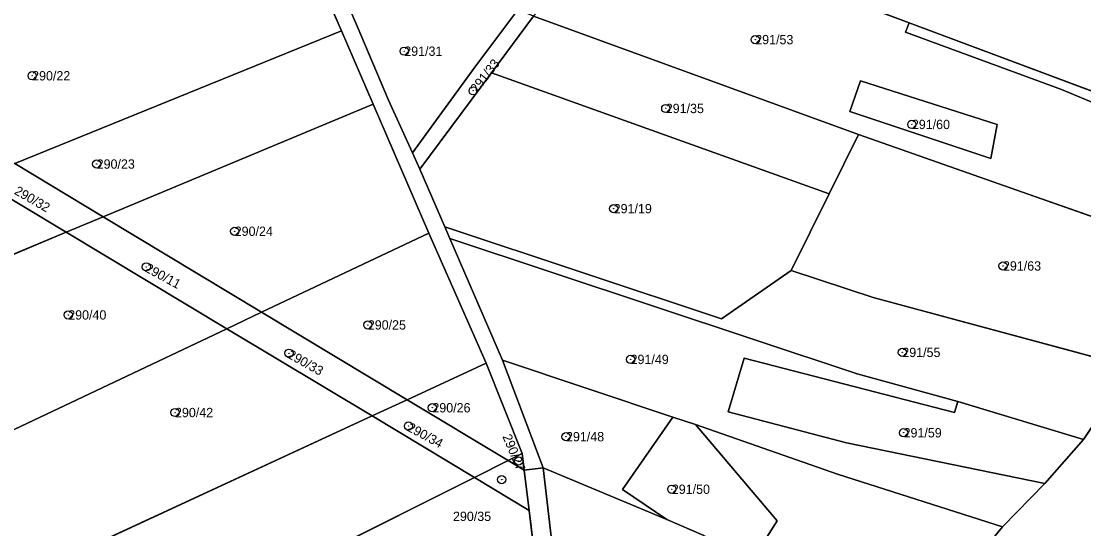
# Model space of a CAD drawing. Extents: x -652854 to -650068, y -1097661 to -1095417.
# Drawn here: x -652268.5 to -652074.7, y -1097537.5 to -1097445 of the extents above; entities that cross this region are included whole.
import ezdxf

# ---------------------------------------------------------------- set-up
doc = ezdxf.new("R2010")
doc.units = 0
for name, color, linetype in [('Definiční body parcel', 7, 'Continuous'), ('Hranice parcel', 7, 'Continuous'), ('Obvody jako plochy', 7, 'Continuous'), ('Parcelní čísla', 7, 'Continuous'), ('Prvky pro prodl_ par_ č_', 7, 'Continuous')]:
    doc.layers.add(name, color=color, linetype=linetype)

msp = doc.modelspace()

# ---------------------------------------------------------------- linework, layer by layer
at = {"layer": 'Definiční body parcel'}
for centre, radius in [((-652134.63, -1097448.32), 0.75), ((-652134.63, -1097448.32), 0.0327), ((-652198.63, -1097450.43), 0.75), ((-652198.63, -1097450.43), 0.0327), ((-652266.48, -1097454.91), 0.75), ((-652266.48, -1097454.91), 0.0327), ((-652186.07, -1097457.65), 0.75), ((-652186.07, -1097457.65), 0.0327), ((-652150.94, -1097460.87), 0.75), ((-652150.94, -1097460.87), 0.0327), ((-652106.07, -1097463.78), 0.75), ((-652106.07, -1097463.78), 0.0327), ((-652254.71, -1097471), 0.75), ((-652254.71, -1097471), 0.0327), ((-652160.44, -1097479.13), 0.75), ((-652160.44, -1097479.13), 0.0327), ((-652229.54, -1097483.25), 0.75), ((-652229.54, -1097483.25), 0.0327), ((-652245.67, -1097489.74), 0.75), ((-652245.67, -1097489.74), 0.0327), ((-652089.46, -1097489.57), 0.75), ((-652089.46, -1097489.57), 0.0327), ((-652259.9, -1097498.5), 0.75), ((-652259.9, -1097498.5), 0.0327), ((-652205.27, -1097500.32), 0.75), ((-652205.27, -1097500.32), 0.0327), ((-652219.65, -1097505.48), 0.75), ((-652219.65, -1097505.48), 0.0327), ((-652107.81, -1097505.33), 0.75), ((-652107.81, -1097505.33), 0.0327), ((-652157.36, -1097506.61), 0.75), ((-652157.36, -1097506.61), 0.0327), ((-652193.5, -1097515.42), 0.75), ((-652240.43, -1097516.29), 0.75), ((-652240.43, -1097516.29), 0.0327), ((-652193.5, -1097515.42), 0.0327), ((-652197.86, -1097518.76), 0.75), ((-652197.86, -1097518.76), 0.0327), ((-652169.13, -1097520.69), 0.75), ((-652169.13, -1097520.69), 0.0327), ((-652107.58, -1097519.98), 0.75), ((-652107.58, -1097519.98), 0.0327), ((-652177.77, -1097525.12), 0.75), ((-652177.77, -1097525.12), 0.0327), ((-652180.87, -1097528.52), 0.75), ((-652180.87, -1097528.52), 0.0327), ((-652149.84, -1097530.27), 0.75), ((-652149.84, -1097530.27), 0.0327)]:
    msp.add_circle(centre, radius, dxfattribs=at)
at = {"layer": 'Hranice parcel'}
for p, q in [((-652210.1, -1097446.71), (-652221.07, -1097421.33)), ((-652160.83, -1097424.93), (-652106.55, -1097445.28)), ((-652207.22, -1097445.87), (-652214.19, -1097429.7)), ((-652177.91, -1097442.92), (-652185.74, -1097453.36)), ((-652182.74, -1097454.35), (-652175.06, -1097444.02)), ((-652175.06, -1097444.02), (-652115.83, -1097465.64)), ((-652107.21, -1097446.96), (-652106.55, -1097445.28)), ((-652106.55, -1097445.28), (-652028.78, -1097474.32)), ((-652269.65, -1097470.92), (-652210.1, -1097446.71)), ((-652204.29, -1097460.1), (-652210.1, -1097446.71)), ((-652201.49, -1097459.38), (-652207.22, -1097445.87)), ((-652078.81, -1097457.44), (-652107.21, -1097446.96)), ((-652185.74, -1097453.36), (-652197.11, -1097468.94)), ((-652195.81, -1097471.93), (-652182.74, -1097454.35)), ((-652182.74, -1097454.35), (-652121.15, -1097476.45)), ((-652115.43, -1097455.81), (-652117.37, -1097461.4)), ((-652090.53, -1097463.8), (-652115.43, -1097455.81)), ((-652061.98, -1097464.42), (-652078.81, -1097457.44)), ((-652253.52, -1097480.63), (-652204.29, -1097460.1)), ((-652194.14, -1097483.57), (-652204.29, -1097460.1)), ((-652197.11, -1097468.94), (-652201.49, -1097459.38)), ((-652117.37, -1097461.4), (-652091.69, -1097470.01)), ((-652091.69, -1097470.01), (-652090.53, -1097463.8)), ((-652121.15, -1097476.45), (-652115.83, -1097465.64)), ((-652115.83, -1097465.64), (-652067.03, -1097482.73)), ((-652195.81, -1097471.93), (-652197.11, -1097468.94)), ((-652253.52, -1097480.63), (-652269.65, -1097470.92)), ((-652191.22, -1097482.47), (-652195.81, -1097471.93)), ((-652276.48, -1097473.69), (-652260.25, -1097483.44)), ((-652121.15, -1097476.45), (-652128.08, -1097490.43)), ((-652260.25, -1097483.44), (-652253.52, -1097480.63)), ((-652224.65, -1097498), (-652253.52, -1097480.63)), ((-652302.62, -1097501.1), (-652260.25, -1097483.44)), ((-652260.25, -1097483.44), (-652231, -1097501.01)), ((-652224.65, -1097498), (-652194.14, -1097483.57)), ((-652183.72, -1097507.32), (-652194.14, -1097483.57)), ((-652190.29, -1097484.59), (-652191.22, -1097482.47)), ((-652140.77, -1097499.2), (-652191.22, -1097482.47)), ((-652180.69, -1097506.75), (-652190.29, -1097484.59)), ((-652116.05, -1097509.21), (-652190.29, -1097484.59)), ((-652128.08, -1097490.43), (-652140.77, -1097499.2)), ((-652128.08, -1097490.43), (-652113.13, -1097495.32)), ((-652113.13, -1097495.32), (-652065.98, -1097508.03)), ((-652231, -1097501.01), (-652224.65, -1097498)), ((-652198.11, -1097513.97), (-652224.65, -1097498)), ((-652291.42, -1097529.59), (-652231, -1097501.01)), ((-652231, -1097501.01), (-652204.5, -1097516.92)), ((-652198.11, -1097513.97), (-652183.72, -1097507.32)), ((-652177.14, -1097523.78), (-652183.72, -1097507.32)), ((-652149.63, -1097517.12), (-652180.69, -1097506.75)), ((-652173.3, -1097526.39), (-652180.69, -1097506.75)), ((-652136.63, -1097506.38), (-652139.55, -1097516.19)), ((-652098.3, -1097516.28), (-652136.63, -1097506.38)), ((-652116.05, -1097509.21), (-652097.68, -1097514.25)), ((-652065.98, -1097508.03), (-652074.75, -1097521.21)), ((-652204.5, -1097516.92), (-652198.11, -1097513.97)), ((-652179.69, -1097525.05), (-652198.11, -1097513.97)), ((-652097.68, -1097514.25), (-652098.3, -1097516.28)), ((-652097.68, -1097514.25), (-652074.75, -1097521.21)), ((-652279.94, -1097551.79), (-652204.5, -1097516.92)), ((-652204.5, -1097516.92), (-652185.84, -1097528.13)), ((-652149.63, -1097517.12), (-652158.81, -1097530.29)), ((-652145.51, -1097518.48), (-652149.63, -1097517.12)), ((-652139.55, -1097516.19), (-652118, -1097521.84)), ((-652119.6, -1097527.55), (-652145.51, -1097518.48)), ((-652130.63, -1097536.04), (-652145.51, -1097518.48)), ((-652118, -1097521.84), (-652081.84, -1097529.25)), ((-652074.75, -1097521.21), (-652081.84, -1097529.25)), ((-652179.69, -1097525.05), (-652177.14, -1097523.78)), ((-652176.77, -1097526.81), (-652177.14, -1097523.78)), ((-652185.84, -1097528.13), (-652179.69, -1097525.05)), ((-652176.77, -1097526.81), (-652179.69, -1097525.05)), ((-652176.77, -1097526.81), (-652173.3, -1097526.39)), ((-652175.87, -1097534.12), (-652176.77, -1097526.81)), ((-652170.6, -1097549.34), (-652173.3, -1097526.39)), ((-652173.3, -1097526.39), (-652150.74, -1097535.77)), ((-652263.63, -1097567.04), (-652185.84, -1097528.13)), ((-652185.84, -1097528.13), (-652175.87, -1097534.12)), ((-652089.55, -1097537.12), (-652119.6, -1097527.55)), ((-652158.81, -1097530.29), (-652150.74, -1097535.77)), ((-652081.84, -1097529.25), (-652089.55, -1097537.12)), ((-652174.04, -1097549.02), (-652175.87, -1097534.12)), ((-652150.74, -1097535.77), (-652144.02, -1097538.72)), ((-652134.69, -1097542.44), (-652130.63, -1097536.04)), ((-652089.55, -1097537.12), (-652093.22, -1097541.53))]:
    msp.add_line(p, q, dxfattribs=at)
at = {"layer": 'Obvody jako plochy'}
for points in [[(-652148.4, -1097407.95), (-652154.03, -1097415.77), (-652160.83, -1097424.93), (-652106.55, -1097445.28), (-652028.78, -1097474.32), (-652035.72, -1097459.13), (-652036.05, -1097455.07), (-652035.95, -1097449.29), (-652094.76, -1097427.52), (-652116.15, -1097420.22)], [(-652210.1, -1097446.71), (-652221.07, -1097421.33), (-652297.53, -1097454.14), (-652269.65, -1097470.92)], [(-652175.06, -1097444.02), (-652115.83, -1097465.64), (-652067.03, -1097482.73), (-652061.98, -1097464.42), (-652078.81, -1097457.44), (-652107.21, -1097446.96), (-652106.55, -1097445.28), (-652160.83, -1097424.93)], [(-652197.11, -1097468.94), (-652185.74, -1097453.36), (-652177.91, -1097442.92), (-652214.19, -1097429.7), (-652207.22, -1097445.87), (-652201.49, -1097459.38)], [(-652195.81, -1097471.93), (-652182.74, -1097454.35), (-652175.06, -1097444.02), (-652177.91, -1097442.92), (-652185.74, -1097453.36), (-652197.11, -1097468.94)], [(-652121.15, -1097476.45), (-652115.83, -1097465.64), (-652175.06, -1097444.02), (-652182.74, -1097454.35)], [(-652028.58, -1097475.6), (-652028.78, -1097474.32), (-652106.55, -1097445.28), (-652107.21, -1097446.96), (-652078.81, -1097457.44), (-652061.98, -1097464.42), (-652067.03, -1097482.73), (-652041.68, -1097491.07)], [(-652204.29, -1097460.1), (-652210.1, -1097446.71), (-652269.65, -1097470.92), (-652253.52, -1097480.63)], [(-652121.15, -1097476.45), (-652182.74, -1097454.35), (-652195.81, -1097471.93), (-652191.22, -1097482.47), (-652140.77, -1097499.2), (-652128.08, -1097490.43)], [(-652090.53, -1097463.8), (-652091.69, -1097470.01), (-652117.37, -1097461.4), (-652115.43, -1097455.81)], [(-652090.53, -1097463.8), (-652115.43, -1097455.81), (-652117.37, -1097461.4), (-652091.69, -1097470.01)], [(-652194.14, -1097483.57), (-652204.29, -1097460.1), (-652253.52, -1097480.63), (-652224.65, -1097498)], [(-652121.15, -1097476.45), (-652128.08, -1097490.43), (-652113.13, -1097495.32), (-652065.98, -1097508.03), (-652060.34, -1097499.52), (-652054.38, -1097506.4), (-652048.47, -1097499.57), (-652041.68, -1097491.07), (-652067.03, -1097482.73), (-652115.83, -1097465.64)], [(-652253.52, -1097480.63), (-652269.65, -1097470.92), (-652276.48, -1097473.69), (-652260.25, -1097483.44)], [(-652276.48, -1097473.69), (-652308.48, -1097486.7), (-652302.62, -1097501.1), (-652260.25, -1097483.44)], [(-652224.65, -1097498), (-652253.52, -1097480.63), (-652260.25, -1097483.44), (-652231, -1097501.01)], [(-652260.25, -1097483.44), (-652302.62, -1097501.1), (-652293.53, -1097523.16), (-652291.42, -1097529.59), (-652231, -1097501.01)], [(-652183.72, -1097507.32), (-652194.14, -1097483.57), (-652224.65, -1097498), (-652198.11, -1097513.97)], [(-652190.29, -1097484.59), (-652116.05, -1097509.21), (-652097.68, -1097514.25), (-652074.75, -1097521.21), (-652065.98, -1097508.03), (-652113.13, -1097495.32), (-652128.08, -1097490.43), (-652140.77, -1097499.2), (-652191.22, -1097482.47)], [(-652180.69, -1097506.75), (-652149.63, -1097517.12), (-652145.51, -1097518.48), (-652119.6, -1097527.55), (-652089.55, -1097537.12), (-652081.84, -1097529.25), (-652118, -1097521.84), (-652139.55, -1097516.19), (-652136.63, -1097506.38), (-652098.3, -1097516.28), (-652097.68, -1097514.25), (-652116.05, -1097509.21), (-652190.29, -1097484.59)], [(-652198.11, -1097513.97), (-652224.65, -1097498), (-652231, -1097501.01), (-652204.5, -1097516.92)], [(-652110.43, -1097623.16), (-652092.81, -1097615.42), (-652074.54, -1097595.34), (-652054.54, -1097594.13), (-652025.66, -1097577.57), (-652014.27, -1097557.8), (-652016.26, -1097555.47), (-652054.38, -1097506.4), (-652060.34, -1097499.52), (-652065.98, -1097508.03), (-652074.75, -1097521.21), (-652081.84, -1097529.25), (-652089.55, -1097537.12), (-652093.22, -1097541.53), (-652097.54, -1097559.24), (-652098.91, -1097564.48), (-652112.08, -1097583.17), (-652115.03, -1097600.94), (-652113.67, -1097613.52)], [(-652231, -1097501.01), (-652291.42, -1097529.59), (-652283.48, -1097546.39), (-652279.94, -1097551.79), (-652204.5, -1097516.92)], [(-652177.14, -1097523.78), (-652183.72, -1097507.32), (-652198.11, -1097513.97), (-652179.69, -1097525.05)], [(-652173.3, -1097526.39), (-652150.74, -1097535.77), (-652158.81, -1097530.29), (-652149.63, -1097517.12), (-652180.69, -1097506.75)], [(-652074.75, -1097521.21), (-652097.68, -1097514.25), (-652098.3, -1097516.28), (-652136.63, -1097506.38), (-652139.55, -1097516.19), (-652118, -1097521.84), (-652081.84, -1097529.25)], [(-652179.69, -1097525.05), (-652198.11, -1097513.97), (-652204.5, -1097516.92), (-652185.84, -1097528.13)], [(-652204.5, -1097516.92), (-652279.94, -1097551.79), (-652278.34, -1097554.07), (-652263.63, -1097567.04), (-652185.84, -1097528.13)], [(-652150.74, -1097535.77), (-652144.02, -1097538.72), (-652134.69, -1097542.44), (-652130.63, -1097536.04), (-652145.51, -1097518.48), (-652149.63, -1097517.12), (-652158.81, -1097530.29)], [(-652089.55, -1097537.12), (-652119.6, -1097527.55), (-652145.51, -1097518.48), (-652130.63, -1097536.04), (-652134.69, -1097542.44), (-652130.11, -1097544.83), (-652097.54, -1097559.24), (-652093.22, -1097541.53)], [(-652176.77, -1097526.81), (-652177.14, -1097523.78), (-652179.69, -1097525.05)], [(-652175.87, -1097534.12), (-652176.77, -1097526.81), (-652179.69, -1097525.05), (-652185.84, -1097528.13)], [(-652177.7, -1097596.65), (-652168.02, -1097613.07), (-652139.02, -1097628.97), (-652131.82, -1097627.74), (-652163.08, -1097608.43), (-652175.68, -1097593.25), (-652170.97, -1097573.93), (-652170.6, -1097549.34), (-652173.3, -1097526.39), (-652176.77, -1097526.81), (-652175.87, -1097534.12), (-652174.04, -1097549.02), (-652174.43, -1097573.73), (-652179.45, -1097593.46)], [(-652144.02, -1097538.72), (-652150.74, -1097535.77), (-652173.3, -1097526.39), (-652170.6, -1097549.34), (-652151.99, -1097557.1)], [(-652174.04, -1097549.02), (-652175.87, -1097534.12), (-652185.84, -1097528.13), (-652263.63, -1097567.04), (-652250.97, -1097582.05)]]:
    msp.add_lwpolyline(points, close=True, dxfattribs=at)
msp.add_lwpolyline([(-652221.07, -1097421.33), (-652210.1, -1097446.71), (-652204.29, -1097460.1), (-652194.14, -1097483.57), (-652183.72, -1097507.32), (-652177.14, -1097523.78), (-652176.77, -1097526.81), (-652173.3, -1097526.39), (-652180.69, -1097506.75), (-652190.29, -1097484.59), (-652191.22, -1097482.47), (-652195.81, -1097471.93), (-652197.11, -1097468.94), (-652201.49, -1097459.38), (-652207.22, -1097445.87), (-652214.19, -1097429.7)], dxfattribs=at)

# ---------------------------------------------------------------- texts
at = {"layer": 'Parcelní čísla'}
for s, height, p in [('291/53', 1.7, (-652134.63, -1097449.17)), ('291/31', 1.7, (-652198.63, -1097451.28)), ('290/22', 1.7, (-652266.48, -1097455.76)), ('291/35', 1.7, (-652150.94, -1097461.72)), ('291/60', 1.7, (-652106.07, -1097464.63)), ('290/23', 1.7, (-652254.71, -1097471.85)), ('291/19', 1.7, (-652160.44, -1097479.98)), ('290/24', 1.7, (-652229.54, -1097484.1)), ('291/63', 1.7, (-652089.46, -1097490.42)), ('290/40', 1.7, (-652259.9, -1097499.35)), ('290/25', 1.7, (-652205.27, -1097501.17)), ('291/55', 1.7, (-652107.81, -1097506.18)), ('291/49', 1.7, (-652157.36, -1097507.46)), ('290/26', 1.7, (-652193.5, -1097516.27)), ('290/42', 1.7, (-652240.43, -1097517.14)), ('291/59', 1.7, (-652107.58, -1097520.83)), ('291/48', 1.7, (-652169.13, -1097521.54)), ('290/35', 0.1, (-652180.87, -1097528.57)), ('291/50', 1.7, (-652149.84, -1097531.12))]:
    msp.add_text(s, height=height, dxfattribs=at).set_placement(p)
for s, height, rotation, p in [('291/33', 1.7, 51.84, (-652185.402, -1097458.175)), ('290/32', 1.7, 330.021, (-652269.875, -1097476.376)), ('290/11', 1.7, 331.479, (-652246.076, -1097490.487)), ('290/33', 1.7, 330.705, (-652220.066, -1097506.221)), ('290/34', 1.7, 331.488, (-652198.266, -1097519.507)), ('290/27', 0.1, 320.193, (-652177.802, -1097525.158))]:
    msp.add_text(s, height=height, rotation=rotation, dxfattribs=at).set_placement(p)
at = {"layer": 'Prvky pro prodl_ par_ č_'}
msp.add_text('290/27', height=1.7, rotation=292.86, dxfattribs=at).set_placement((-652180.757, -1097520.66))
msp.add_text('290/35', height=1.7, dxfattribs=at).set_placement((-652189.742, -1097536.06))

doc.saveas('drawing.dxf')
